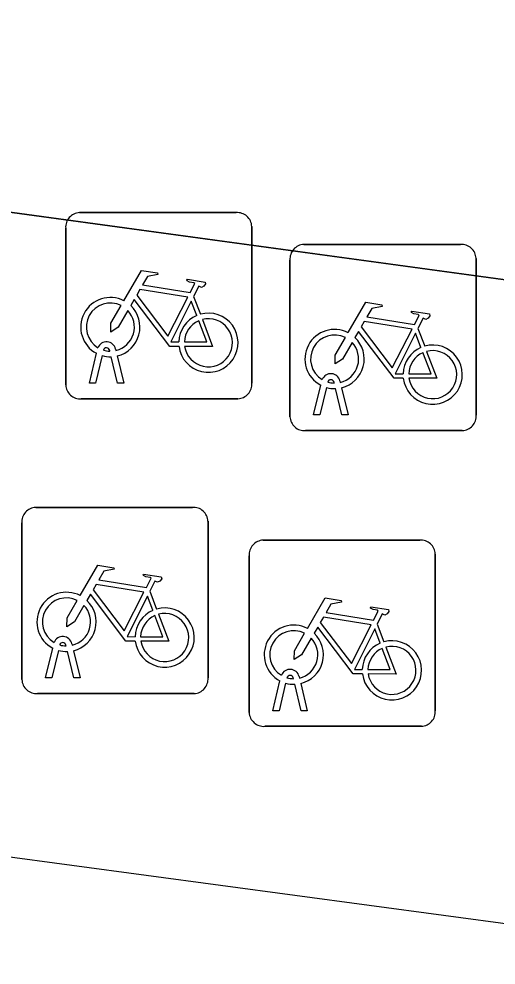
# Model space of a CAD drawing. Extents: x 155887 to 156869, y 383880 to 384678.
# Drawn here: x 156242.75 to 156245.31, y 383955.65 to 383960.73 of the extents above; entities that cross this region are included whole.
import ezdxf

# ---------------------------------------------------------------- set-up
doc = ezdxf.new("R2010")
doc.units = 0
for name, color, linetype in [('IMGEO_Fietsenrek', 7, 'Continuous'), ('IMGEO_Fietspad_gesloten', 7, 'Continuous'), ('IMGEO_Voetpad_gesloten', 7, 'Continuous')]:
    doc.layers.add(name, color=color, linetype=linetype)

msp = doc.modelspace()

# ---------------------------------------------------------------- linework, layer by layer
at = {"layer": 'IMGEO_Fietsenrek'}
for p, q in [((156243.0739, 383959.6905), (156243.9148, 383959.6905)), ((156243.9148, 383959.6905), (156243.0739, 383959.6905)), ((156242.9995, 383958.7659), (156242.9995, 383959.6068)), ((156242.9995, 383959.6068), (156242.9995, 383958.7659)), ((156243.9985, 383959.6161), (156243.9985, 383958.7752)), ((156243.9985, 383958.7752), (156243.9985, 383959.6161)), ((156244.2779, 383959.5195), (156245.1188, 383959.5195)), ((156245.1188, 383959.5195), (156244.2779, 383959.5195)), ((156244.2035, 383958.5949), (156244.2035, 383959.4358)), ((156244.2035, 383959.4358), (156244.2035, 383958.5949)), ((156245.2025, 383959.4451), (156245.2025, 383958.6042)), ((156245.2025, 383958.6042), (156245.2025, 383959.4451)), ((156243.6862, 383959.2402), (156243.7225, 383959.145)), ((156244.8902, 383959.0692), (156244.9265, 383958.974)), ((156243.1265, 383958.7753), (156243.1648, 383958.9353)), ((156243.2369, 383958.9469), (156243.2359, 383958.9512)), ((156243.2676, 383958.9584), (156243.2694, 383958.9505)), ((156243.1952, 383958.9231), (156243.1599, 383958.7753)), ((156243.278, 383958.7753), (156243.2441, 383958.917)), ((156243.2764, 383958.9213), (156243.3114, 383958.7753)), ((156243.1599, 383958.7753), (156243.1265, 383958.7753)), ((156243.3114, 383958.7753), (156243.278, 383958.7753)), ((156244.4409, 383958.7759), (156244.4399, 383958.7802)), ((156244.4716, 383958.7874), (156244.4734, 383958.7795)), ((156244.3305, 383958.6043), (156244.3688, 383958.7643)), ((156244.3992, 383958.7521), (156244.3639, 383958.6043)), ((156244.482, 383958.6043), (156244.4481, 383958.746)), ((156244.4804, 383958.7503), (156244.5154, 383958.6043)), ((156243.9241, 383958.6915), (156243.0832, 383958.6915)), ((156243.0832, 383958.6915), (156243.9241, 383958.6915)), ((156244.3639, 383958.6043), (156244.3305, 383958.6043)), ((156244.5154, 383958.6043), (156244.482, 383958.6043)), ((156245.1281, 383958.5205), (156244.2872, 383958.5205)), ((156244.2872, 383958.5205), (156245.1281, 383958.5205)), ((156242.8389, 383958.1085), (156243.6798, 383958.1085)), ((156243.6798, 383958.1085), (156242.8389, 383958.1085)), ((156242.7645, 383957.1839), (156242.7645, 383958.0248)), ((156242.7645, 383958.0248), (156242.7645, 383957.1839)), ((156243.7635, 383958.0341), (156243.7635, 383957.1932)), ((156243.7635, 383957.1932), (156243.7635, 383958.0341)), ((156244.0589, 383957.9325), (156244.8998, 383957.9325)), ((156244.8998, 383957.9325), (156244.0589, 383957.9325)), ((156243.9845, 383957.0079), (156243.9845, 383957.8488)), ((156243.9845, 383957.8488), (156243.9845, 383957.0079)), ((156244.9835, 383957.8581), (156244.9835, 383957.0172)), ((156244.9835, 383957.0172), (156244.9835, 383957.8581)), ((156243.4512, 383957.6582), (156243.4875, 383957.563)), ((156244.6712, 383957.4822), (156244.7075, 383957.387)), ((156242.8915, 383957.1933), (156242.9298, 383957.3533)), ((156243.0019, 383957.3649), (156243.0009, 383957.3692)), ((156243.0326, 383957.3764), (156243.0344, 383957.3685)), ((156242.9602, 383957.3411), (156242.9249, 383957.1933)), ((156243.043, 383957.1933), (156243.0091, 383957.335)), ((156243.0414, 383957.3393), (156243.0764, 383957.1933)), ((156244.2526, 383957.2004), (156244.2544, 383957.1925)), ((156242.9249, 383957.1933), (156242.8915, 383957.1933)), ((156243.0764, 383957.1933), (156243.043, 383957.1933)), ((156244.1115, 383957.0173), (156244.1498, 383957.1773)), ((156244.1802, 383957.1651), (156244.1449, 383957.0173)), ((156244.2219, 383957.1889), (156244.2209, 383957.1932)), ((156244.263, 383957.0173), (156244.2291, 383957.159)), ((156244.2614, 383957.1633), (156244.2964, 383957.0173)), ((156243.6891, 383957.1095), (156242.8482, 383957.1095)), ((156242.8482, 383957.1095), (156243.6891, 383957.1095)), ((156244.1449, 383957.0173), (156244.1115, 383957.0173)), ((156244.2964, 383957.0173), (156244.263, 383957.0173)), ((156244.9091, 383956.9335), (156244.0682, 383956.9335)), ((156244.0682, 383956.9335), (156244.9091, 383956.9335))]:
    msp.add_line(p, q, dxfattribs=at)
for points in [[(156243.3121, 383959.2172), (156243.4068, 383959.3807), (156243.493, 383959.3669), (156243.4947, 383959.3582), (156243.4386, 383959.3473), (156243.4124, 383959.302), (156243.6676, 383959.2612)], [(156243.6676, 383959.2612), (156243.6926, 383959.31), (156243.6875, 383959.314), (156243.6643, 383959.3177), (156243.6516, 383959.3252), (156243.6506, 383959.3283), (156243.6528, 383959.3329), (156243.7476, 383959.3178), (156243.7499, 383959.3075), (156243.7405, 383959.2951), (156243.7281, 383959.2887), (156243.7136, 383959.2949), (156243.6862, 383959.2402)], [(156243.6547, 383959.236), (156243.3979, 383959.277), (156243.3812, 383959.2482), (156243.5482, 383959.0279), (156243.6547, 383959.236)], [(156243.3328, 383959.1647), (156243.2812, 383959.0755), (156243.2413, 383959.0495), (156243.2425, 383959.097), (156243.297, 383959.1912)], [(156243.6078, 383958.9725), (156243.5581, 383958.9726), (156243.3674, 383959.2243), (156243.3484, 383959.1915)], [(156243.7027, 383959.138), (156243.6734, 383959.2148), (156243.564, 383958.9967), (156243.6067, 383958.9966)], [(156244.5161, 383959.0462), (156244.6108, 383959.2097), (156244.697, 383959.1959), (156244.6987, 383959.1872), (156244.6426, 383959.1763), (156244.6164, 383959.131), (156244.8716, 383959.0902)], [(156244.8716, 383959.0902), (156244.8966, 383959.139), (156244.8915, 383959.143), (156244.8683, 383959.1467), (156244.8556, 383959.1542), (156244.8546, 383959.1573), (156244.8568, 383959.1619), (156244.9516, 383959.1468), (156244.9539, 383959.1365), (156244.9445, 383959.1241), (156244.9321, 383959.1177), (156244.9176, 383959.1239), (156244.8902, 383959.0692)], [(156243.6367, 383958.9965), (156243.7566, 383958.9963), (156243.7134, 383959.1099)], [(156243.7332, 383959.1168), (156243.7882, 383958.9722), (156243.6381, 383958.9725)], [(156244.8587, 383959.065), (156244.6019, 383959.106), (156244.5852, 383959.0772), (156244.7522, 383958.8569), (156244.8587, 383959.065)], [(156244.8118, 383958.8015), (156244.7621, 383958.8016), (156244.5714, 383959.0533), (156244.5524, 383959.0205)], [(156244.9067, 383958.967), (156244.8774, 383959.0438), (156244.768, 383958.8257), (156244.8107, 383958.8256)], [(156244.5368, 383958.9937), (156244.4852, 383958.9045), (156244.4453, 383958.8785), (156244.4465, 383958.926), (156244.501, 383959.0202)], [(156244.8407, 383958.8255), (156244.9606, 383958.8253), (156244.9174, 383958.9389)], [(156244.9372, 383958.9458), (156244.9922, 383958.8012), (156244.8421, 383958.8015)], [(156243.0771, 383957.6352), (156243.1718, 383957.7987), (156243.258, 383957.7849), (156243.2597, 383957.7762), (156243.2036, 383957.7653), (156243.1774, 383957.72), (156243.4326, 383957.6792)], [(156243.4326, 383957.6792), (156243.4576, 383957.728), (156243.4525, 383957.732), (156243.4293, 383957.7357), (156243.4166, 383957.7432), (156243.4156, 383957.7463), (156243.4178, 383957.7509), (156243.5126, 383957.7358), (156243.5149, 383957.7255), (156243.5055, 383957.7131), (156243.4931, 383957.7067), (156243.4786, 383957.7129), (156243.4512, 383957.6582)], [(156243.4197, 383957.654), (156243.1629, 383957.695), (156243.1462, 383957.6662), (156243.3132, 383957.4459), (156243.4197, 383957.654)], [(156243.0978, 383957.5827), (156243.0462, 383957.4935), (156243.0063, 383957.4675), (156243.0075, 383957.515), (156243.062, 383957.6092)], [(156243.3728, 383957.3905), (156243.3231, 383957.3906), (156243.1324, 383957.6423), (156243.1134, 383957.6095)], [(156243.4677, 383957.556), (156243.4384, 383957.6328), (156243.329, 383957.4147), (156243.3717, 383957.4146)], [(156244.2971, 383957.4592), (156244.3918, 383957.6227), (156244.478, 383957.6089), (156244.4797, 383957.6002), (156244.4236, 383957.5893), (156244.3974, 383957.544), (156244.6526, 383957.5032)], [(156244.6526, 383957.5032), (156244.6776, 383957.552), (156244.6725, 383957.556), (156244.6493, 383957.5597), (156244.6366, 383957.5672), (156244.6356, 383957.5703), (156244.6378, 383957.5749), (156244.7326, 383957.5598), (156244.7349, 383957.5495), (156244.7255, 383957.5371), (156244.7131, 383957.5307), (156244.6986, 383957.5369), (156244.6712, 383957.4822)], [(156243.4017, 383957.4145), (156243.5216, 383957.4143), (156243.4784, 383957.5279)], [(156243.4982, 383957.5348), (156243.5532, 383957.3902), (156243.4031, 383957.3905)], [(156244.6397, 383957.478), (156244.3829, 383957.519), (156244.3662, 383957.4902), (156244.5332, 383957.2699), (156244.6397, 383957.478)], [(156244.5928, 383957.2145), (156244.5431, 383957.2146), (156244.3524, 383957.4663), (156244.3334, 383957.4335)], [(156244.6877, 383957.38), (156244.6584, 383957.4568), (156244.549, 383957.2387), (156244.5917, 383957.2386)], [(156244.3178, 383957.4067), (156244.2662, 383957.3175), (156244.2263, 383957.2915), (156244.2275, 383957.339), (156244.282, 383957.4332)], [(156244.7182, 383957.3588), (156244.7732, 383957.2142), (156244.6231, 383957.2145)], [(156244.6217, 383957.2385), (156244.7416, 383957.2383), (156244.6984, 383957.3519)]]:
    msp.add_lwpolyline(points, dxfattribs=at)
for centre, radius, start, end in [((156243.0772, 383959.6126), 0.0779, 92.4484, 184.2845), ((156243.0772, 383959.6126), 0.0779, 92.4484, 184.2845), ((156243.9206, 383959.6128), 0.0779, 2.4484, 94.2845), ((156243.9206, 383959.6128), 0.0779, 2.4484, 94.2845), ((156244.2812, 383959.4416), 0.0779, 92.4484, 184.2845), ((156244.2812, 383959.4416), 0.0779, 92.4484, 184.2845), ((156245.1246, 383959.4418), 0.0779, 2.4484, 94.2845), ((156245.1246, 383959.4418), 0.0779, 2.4484, 94.2845), ((156243.2391, 383959.0759), 0.159, 62.6766, 242.1369), ((156243.2391, 383959.0759), 0.129, 63.3192, 238.903), ((156243.2391, 383959.0759), 0.159, 283.5766, 46.6042), ((156243.2391, 383959.0759), 0.129, 283.6043, 43.4302), ((156243.7657, 383958.9919), 0.159, 113.3408, 178.3217), ((156243.7657, 383958.9919), 0.159, 187.0065, 105.7708), ((156243.7657, 383958.9919), 0.129, 113.923, 177.9556), ((156243.7657, 383958.9919), 0.129, 188.6715, 104.5883), ((156244.4431, 383958.9049), 0.159, 62.6766, 242.1369), ((156244.4431, 383958.9049), 0.129, 63.3192, 238.903), ((156243.2189, 383958.9473), 0.0499, 12.8025, 158.6934), ((156244.4431, 383958.9049), 0.129, 283.6043, 43.4302), ((156244.4431, 383958.9049), 0.159, 283.5766, 46.6042), ((156244.9697, 383958.8209), 0.159, 187.0065, 105.7708), ((156243.2189, 383958.9473), 0.0174, 12.8025, 163.4502), ((156243.2391, 383959.0759), 0.129, 253.415, 269.0204), ((156244.9697, 383958.8209), 0.159, 113.3408, 178.3217), ((156244.9697, 383958.8209), 0.129, 113.923, 177.9556), ((156244.9697, 383958.8209), 0.129, 188.6715, 104.5883), ((156243.2391, 383959.0759), 0.159, 253.9967, 271.7867), ((156244.4229, 383958.7763), 0.0499, 12.8025, 158.6934), ((156243.9208, 383958.7694), 0.0779, 272.4484, 4.2845), ((156243.9208, 383958.7694), 0.0779, 272.4484, 4.2845), ((156244.4229, 383958.7763), 0.0174, 12.8025, 163.4502), ((156244.4431, 383958.9049), 0.129, 253.415, 269.0204), ((156243.0774, 383958.7692), 0.0779, 182.4484, 274.2845), ((156243.0774, 383958.7692), 0.0779, 182.4484, 274.2845), ((156244.4431, 383958.9049), 0.159, 253.9967, 271.7867), ((156244.2814, 383958.5982), 0.0779, 182.4484, 274.2845), ((156244.2814, 383958.5982), 0.0779, 182.4484, 274.2845), ((156245.1248, 383958.5984), 0.0779, 272.4484, 4.2845), ((156245.1248, 383958.5984), 0.0779, 272.4484, 4.2845), ((156242.8422, 383958.0306), 0.0779, 92.4484, 184.2845), ((156242.8422, 383958.0306), 0.0779, 92.4484, 184.2845), ((156243.6856, 383958.0308), 0.0779, 2.4484, 94.2845), ((156243.6856, 383958.0308), 0.0779, 2.4484, 94.2845), ((156244.0622, 383957.8546), 0.0779, 92.4484, 184.2845), ((156244.0622, 383957.8546), 0.0779, 92.4484, 184.2845), ((156244.9056, 383957.8548), 0.0779, 2.4484, 94.2845), ((156244.9056, 383957.8548), 0.0779, 2.4484, 94.2845), ((156243.0041, 383957.4939), 0.159, 62.6766, 242.1369), ((156243.0041, 383957.4939), 0.129, 63.3192, 238.903), ((156243.0041, 383957.4939), 0.159, 283.5766, 46.6042), ((156243.0041, 383957.4939), 0.129, 283.6043, 43.4302), ((156243.5307, 383957.4099), 0.159, 113.3408, 178.3217), ((156243.5307, 383957.4099), 0.159, 187.0065, 105.7708), ((156243.5307, 383957.4099), 0.129, 113.923, 177.9556), ((156243.5307, 383957.4099), 0.129, 188.6715, 104.5883), ((156244.2241, 383957.3179), 0.159, 62.6766, 242.1369), ((156242.9839, 383957.3653), 0.0499, 12.8025, 158.6934), ((156244.2241, 383957.3179), 0.129, 63.3192, 238.903), ((156244.2241, 383957.3179), 0.129, 283.6043, 43.4302), ((156244.2241, 383957.3179), 0.159, 283.5766, 46.6042), ((156242.9839, 383957.3653), 0.0174, 12.8025, 163.4502), ((156243.0041, 383957.4939), 0.129, 253.415, 269.0204), ((156244.7507, 383957.2339), 0.159, 113.3408, 178.3217), ((156244.7507, 383957.2339), 0.159, 187.0065, 105.7708), ((156244.7507, 383957.2339), 0.129, 188.6715, 104.5883), ((156243.0041, 383957.4939), 0.159, 253.9967, 271.7867), ((156244.7507, 383957.2339), 0.129, 113.923, 177.9556), ((156244.2039, 383957.1893), 0.0499, 12.8025, 158.6934), ((156244.2039, 383957.1893), 0.0174, 12.8025, 163.4502), ((156242.8424, 383957.1872), 0.0779, 182.4484, 274.2845), ((156242.8424, 383957.1872), 0.0779, 182.4484, 274.2845), ((156243.6858, 383957.1874), 0.0779, 272.4484, 4.2845), ((156243.6858, 383957.1874), 0.0779, 272.4484, 4.2845), ((156244.2241, 383957.3179), 0.159, 253.9967, 271.7867), ((156244.2241, 383957.3179), 0.129, 253.415, 269.0204), ((156244.0624, 383957.0112), 0.0779, 182.4484, 274.2845), ((156244.0624, 383957.0112), 0.0779, 182.4484, 274.2845), ((156244.9058, 383957.0114), 0.0779, 272.4484, 4.2845), ((156244.9058, 383957.0114), 0.0779, 272.4484, 4.2845)]:
    msp.add_arc(centre, radius, start, end, dxfattribs=at)
at = {"layer": 'IMGEO_Fietspad_gesloten'}
msp.add_lwpolyline([(156208.117, 383964.255), (156238.656, 383960.244), (156256.907, 383957.756), (156311.179, 383950.607), (156329.476, 383948.136), (156355.045, 383944.825), (156357.102, 383944.544), (156364.388, 383943.547), (156367.408, 383943.039), (156372.94, 383942.397), (156374.358, 383942.182), (156379.678, 383941.442), (156381.623, 383941.174), (156388.7173, 383940.1766), (156392.4864, 383943.3855)], dxfattribs=at)
at = {"layer": 'IMGEO_Voetpad_gesloten'}
msp.add_lwpolyline([(156368.4056, 383939.3047), (156368.496, 383939.997), (156356.707, 383941.582), (156354.682, 383941.881), (156329.119, 383945.201), (156329.476, 383948.136), (156311.179, 383950.607), (156310.829, 383947.586), (156281.131, 383951.374), (156256.443, 383954.67), (156256.907, 383957.756), (156238.656, 383960.244), (156238.216, 383957.053), (156207.642, 383961.291), (156208.117, 383964.255), (156190.171, 383966.75), (156189.738, 383963.829), (156166.505, 383966.946), (156166.241, 383967.474), (156166.589, 383969.895), (156163.078, 383970.357), (156162.5915, 383967.021)], close=True, dxfattribs=at)

doc.saveas('drawing.dxf')
